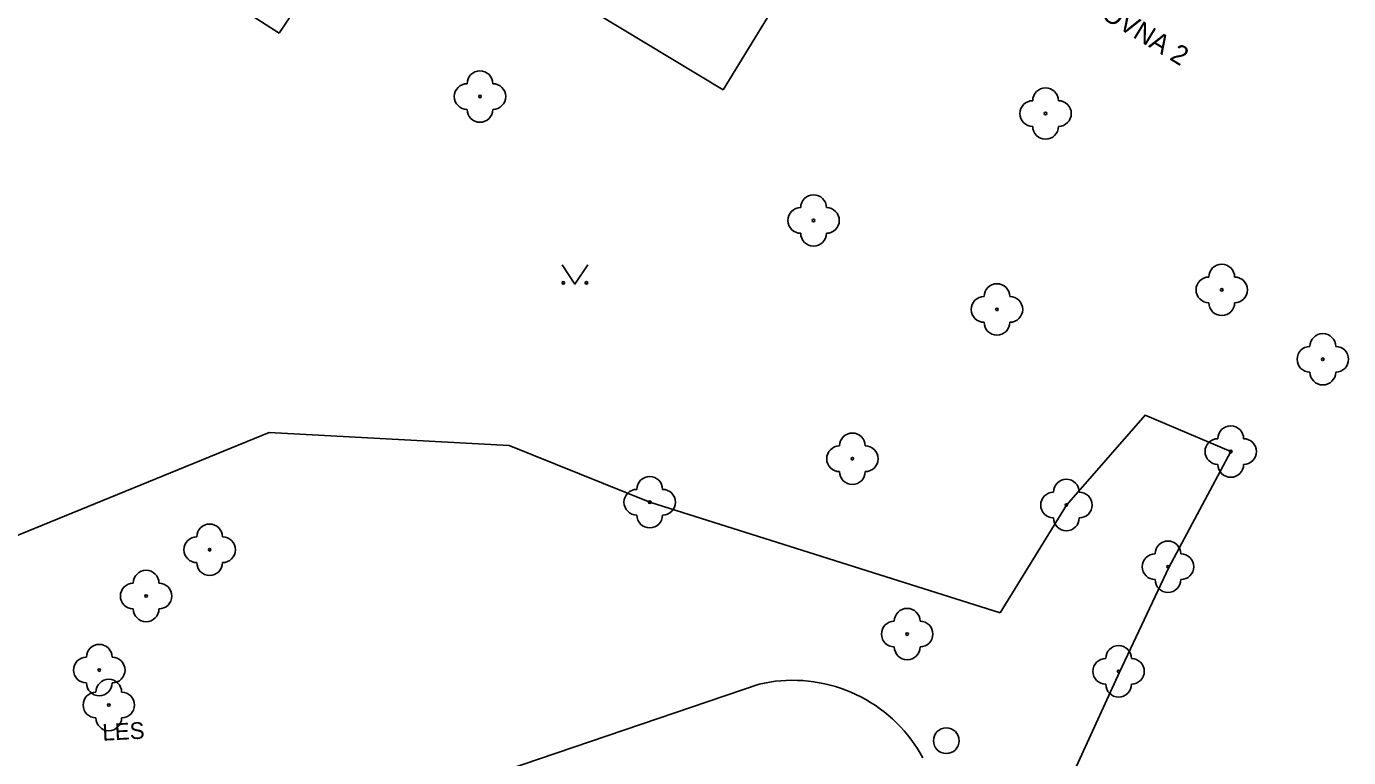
# Model space of a CAD drawing. Extents: x -539515 to -538098, y -1182060 to -1180157.
# Drawn here: x -538457.6 to -538406.2, y -1181724.5 to -1181696 of the extents above; entities that cross this region are included whole.
import ezdxf

# ---------------------------------------------------------------- set-up
doc = ezdxf.new("R2010")
doc.units = 0
for name, color, linetype in [('Vrstva 11', 7, 'Continuous'), ('Vrstva 14', 7, 'Continuous'), ('Vrstva 21', 7, 'Continuous'), ('Vrstva 22', 7, 'Continuous'), ('Vrstva 27', 7, 'Continuous'), ('Vrstva 36', 7, 'Continuous'), ('Vrstva 40', 7, 'Continuous'), ('Vrstva 41', 7, 'Continuous'), ('Vrstva 5', 7, 'Continuous')]:
    doc.layers.add(name, color=color, linetype=linetype)

msp = doc.modelspace()

# ---------------------------------------------------------------- linework, layer by layer
at = {"layer": 'Vrstva 11'}
msp.add_lwpolyline([(-538429.07, -1181721.6), (-538428.86, -1181721.555), (-538428.649, -1181721.518), (-538428.437, -1181721.488), (-538428.223, -1181721.467), (-538428.009, -1181721.454), (-538427.795, -1181721.448), (-538427.58, -1181721.451), (-538427.366, -1181721.462), (-538427.152, -1181721.48), (-538426.94, -1181721.507), (-538426.728, -1181721.541), (-538426.518, -1181721.584), (-538426.309, -1181721.634), (-538426.103, -1181721.692), (-538425.899, -1181721.757), (-538425.697, -1181721.83), (-538425.498, -1181721.911), (-538425.303, -1181721.999), (-538425.11, -1181722.094), (-538424.922, -1181722.196), (-538424.737, -1181722.306), (-538424.557, -1181722.422), (-538424.381, -1181722.544), (-538424.21, -1181722.673), (-538424.044, -1181722.809), (-538423.882, -1181722.95), (-538423.727, -1181723.098), (-538423.577, -1181723.251), (-538423.432, -1181723.41), (-538423.294, -1181723.574), (-538423.162, -1181723.743), (-538423.036, -1181723.917), (-538422.917, -1181724.095), (-538422.805, -1181724.278), (-538422.699, -1181724.464)], dxfattribs=at)
at = {"layer": 'Vrstva 14'}
msp.add_line((-538447.32, -1181727.8), (-538429.07, -1181721.6), dxfattribs=at)
at = {"layer": 'Vrstva 21'}
for p, q in [((-538457.48, -1181690), (-538447.73, -1181696.27)), ((-538447.73, -1181696.27), (-538443.814, -1181690.416)), ((-538448.12, -1181711.81), (-538464.63, -1181718.57)), ((-538438.79, -1181712.31), (-538448.12, -1181711.81)), ((-538433.32, -1181714.52), (-538438.79, -1181712.31)), ((-538413.133, -1181717.064), (-538410.73, -1181712.55)), ((-538419.69, -1181718.82), (-538433.32, -1181714.52)), ((-538417.12, -1181714.63), (-538419.69, -1181718.82))]:
    msp.add_line(p, q, dxfattribs=at)
for points in [[(-538410.73, -1181712.55), (-538414.06, -1181711.13), (-538417.12, -1181714.63)], [(-538417.083, -1181725.56), (-538415.053, -1181721.134), (-538413.133, -1181717.064)]]:
    msp.add_lwpolyline(points, dxfattribs=at)
at = {"layer": 'Vrstva 22'}
for centre in [(-538439.92, -1181698.74), (-538417.93, -1181699.4), (-538426.95, -1181703.56), (-538411.08, -1181706.26), (-538419.82, -1181707.02), (-538407.15, -1181708.96), (-538425.44, -1181712.83), (-538410.73, -1181712.55), (-538433.32, -1181714.52), (-538417.12, -1181714.63), (-538450.43, -1181716.37), (-538413.17, -1181717.03), (-538452.9, -1181718.17), (-538423.31, -1181719.65), (-538454.72, -1181721.05), (-538415.09, -1181721.1), (-538454.35, -1181722.41)]:
    msp.add_circle(centre, 0.05, dxfattribs=at)
for centre, start, end in [((-538439.92, -1181698.24), 0, 180), ((-538440.42, -1181698.74), 90, 270), ((-538439.42, -1181698.74), 270, 90), ((-538417.93, -1181698.9), 0, 180), ((-538418.43, -1181699.4), 90, 270), ((-538417.43, -1181699.4), 270, 90), ((-538439.92, -1181699.24), 180, 0), ((-538417.93, -1181699.9), 180, 0), ((-538426.95, -1181703.06), 0, 180), ((-538427.45, -1181703.56), 90, 270), ((-538426.45, -1181703.56), 270, 90), ((-538426.95, -1181704.06), 180, 0), ((-538411.58, -1181706.26), 90, 270), ((-538411.08, -1181705.76), 0, 180), ((-538410.58, -1181706.26), 270, 90), ((-538419.82, -1181706.52), 0, 180), ((-538420.32, -1181707.02), 90, 270), ((-538419.32, -1181707.02), 270, 90), ((-538411.08, -1181706.76), 180, 0), ((-538419.82, -1181707.52), 180, 0), ((-538407.15, -1181708.46), 0, 180), ((-538407.65, -1181708.96), 90, 270), ((-538406.65, -1181708.96), 270, 90), ((-538407.15, -1181709.46), 180, 0), ((-538425.44, -1181712.33), 0, 180), ((-538410.73, -1181712.05), 0, 180), ((-538425.94, -1181712.83), 90, 270), ((-538424.94, -1181712.83), 270, 90), ((-538411.23, -1181712.55), 90, 270), ((-538410.23, -1181712.55), 270, 90), ((-538425.44, -1181713.33), 180, 0), ((-538410.73, -1181713.05), 180, 0), ((-538433.32, -1181714.02), 0, 180), ((-538417.12, -1181714.13), 0, 180), ((-538433.82, -1181714.52), 90, 270), ((-538432.82, -1181714.52), 270, 90), ((-538417.62, -1181714.63), 90, 270), ((-538416.62, -1181714.63), 270, 90), ((-538450.43, -1181715.87), 0, 180), ((-538433.32, -1181715.02), 180, 0), ((-538417.12, -1181715.13), 180, 0), ((-538450.93, -1181716.37), 90, 270), ((-538449.93, -1181716.37), 270, 90), ((-538413.17, -1181716.53), 0, 180), ((-538413.67, -1181717.03), 90, 270), ((-538412.67, -1181717.03), 270, 90), ((-538450.43, -1181716.87), 180, 0), ((-538452.9, -1181717.67), 0, 180), ((-538413.17, -1181717.53), 180, 0), ((-538453.4, -1181718.17), 90, 270), ((-538452.4, -1181718.17), 270, 90), ((-538452.9, -1181718.67), 180, 0), ((-538423.31, -1181719.15), 0, 180), ((-538423.81, -1181719.65), 90, 270), ((-538422.81, -1181719.65), 270, 90), ((-538454.72, -1181720.55), 0, 180), ((-538423.31, -1181720.15), 180, 0), ((-538415.09, -1181720.6), 0, 180), ((-538455.22, -1181721.05), 90, 270), ((-538454.22, -1181721.05), 270, 90), ((-538415.59, -1181721.1), 90, 270), ((-538414.59, -1181721.1), 270, 90), ((-538454.72, -1181721.55), 180, 0), ((-538454.35, -1181721.91), 0, 180), ((-538415.09, -1181721.6), 180, 0), ((-538454.85, -1181722.41), 90, 270), ((-538453.85, -1181722.41), 270, 90), ((-538454.35, -1181722.91), 180, 0)]:
    msp.add_arc(centre, 0.5, start, end, dxfattribs=at)
at = {"layer": 'Vrstva 27'}
msp.add_circle((-538421.79, -1181723.8), 0.5, dxfattribs=at)
at = {"layer": 'Vrstva 36'}
msp.add_lwpolyline([(-538436.73, -1181705.287), (-538436.23, -1181706.037), (-538435.73, -1181705.287)], dxfattribs=at)
for centre in [(-538436.68, -1181705.987), (-538435.781, -1181705.987)]:
    msp.add_circle(centre, 0.05, dxfattribs=at)
at = {"layer": 'Vrstva 5'}
for p, q in [((-538443.814, -1181690.416), (-538430.465, -1181698.474)), ((-538430.465, -1181698.474), (-538426.17, -1181691.46))]:
    msp.add_line(p, q, dxfattribs=at)

# ---------------------------------------------------------------- texts
at = {"layer": 'Vrstva 40'}
msp.add_text('LES', height=0.65, rotation=2.8766, dxfattribs=at).set_placement((-538454.586, -1181723.799))
at = {"layer": 'Vrstva 41'}
msp.add_text('CHLOROVNA 2', height=0.75, rotation=328.6844, dxfattribs=at).set_placement((-538418.812, -1181693.833))

doc.saveas('drawing.dxf')
